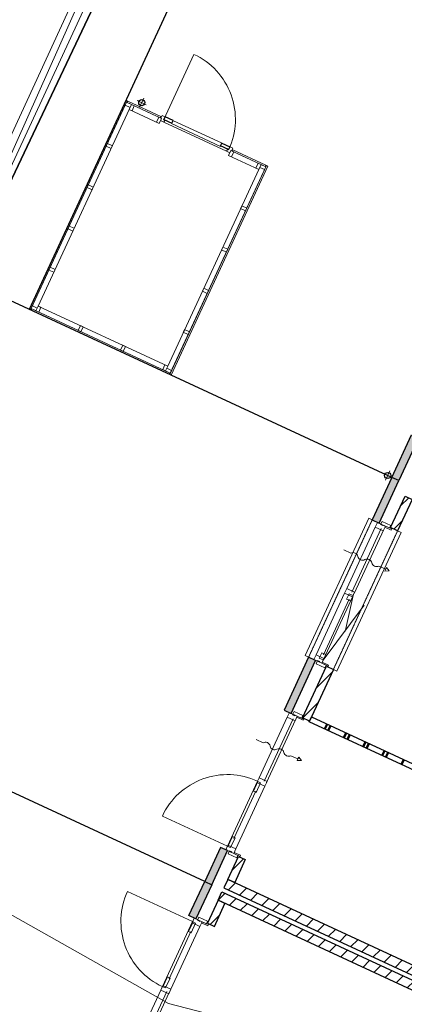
# Model space of a CAD drawing. Extents: x -1000932 to 2054797, y 285738 to 764020.
# Tile 318 of 656: x 182116 to 187128, y 564554 to 577379. Entities that reach past the tile are written whole.
import ezdxf

# ---------------------------------------------------------------- set-up
doc = ezdxf.new("R2010")
doc.units = 0
doc.header["$MEASUREMENT"] = 0
doc.linetypes.add('DASHED', pattern=[0.75, 0.5, -0.25])
doc.layers.add('31.', color=7, linetype='CONTINUOUS')
doc.layers.add('HATCH_REACTORS', color=7, linetype='CONTINUOUS')
doc.layers.add('T03', color=84, linetype='CONTINUOUS', lineweight=0)
doc.layers.add('T05', color=84, linetype='CONTINUOUS', lineweight=0)
pattern_1 = [(45, (493651.67, 918770.12), (106.06602, -106.066015), [])]

msp = doc.modelspace()

# ---------------------------------------------------------------- hatches: boundary and pattern name
at = {"layer": '31.', "linetype": 'Continuous'}
for points in [[(187056.571, 571374.686), (186965.821, 571416.717), (187222.227, 571970.217), (187312.977, 571928.186)], [(187056.571, 571374.686), (186965.821, 571416.717), (186709.415, 570863.217), (186800.165, 570821.186)], [(185972.134, 569033.654), (185881.384, 569075.686), (185561.946, 568386.092), (185652.665, 568344.061)], [(184824.634, 566556.529), (184733.884, 566598.561), (184527.946, 566153.967), (184618.665, 566111.936)], [(184412.696, 565667.311), (184321.977, 565709.342), (184527.946, 566153.967), (184618.665, 566111.936)]]:
    msp.add_hatch(color=7, dxfattribs=at).paths.add_polyline_path(points, flags=0)
h = msp.add_hatch(dxfattribs=at)
h.set_pattern_fill('ARKEY_P_050A40_12', style=0, pattern_type=0)
h.set_pattern_definition(pattern_1)
h.paths.add_polyline_path([(187040.29, 570720.967), (186949.54, 570762.998), (187138.696, 571171.342), (187229.446, 571129.311)], flags=0)
h = msp.add_hatch(dxfattribs=at)
h.set_pattern_fill('ARKEY_P_050A40_12', style=0, pattern_type=0)
h.set_pattern_definition(pattern_1)
h.paths.add_polyline_path([(185892.79, 568243.842), (185802.071, 568285.873), (186113.102, 568957.342), (186203.821, 568915.311)], flags=0)
h = msp.add_hatch(dxfattribs=at)
h.set_pattern_fill('ARKEY_P_050A40_12', style=0, pattern_type=0)
h.set_pattern_definition(pattern_1)
h.paths.add_polyline_path([(184917.634, 566138.748), (184826.915, 566180.779), (184965.602, 566480.217), (185056.352, 566438.186)], flags=0)
h = msp.add_hatch(dxfattribs=at)
h.set_pattern_fill('ARKEY_P_050A40_12', style=0, pattern_type=0)
h.set_pattern_definition(pattern_1)
h.paths.add_polyline_path([(194712.196, 561469.311), (194762.634, 561578.186), (184826.915, 566180.779), (184776.477, 566071.873)], flags=0)
h = msp.add_hatch(dxfattribs=at)
h.set_pattern_fill('ARKEY_P_050A40_12', style=0, pattern_type=0)
h.set_pattern_definition(pattern_1)
h.paths.add_polyline_path([(194686.977, 561414.873), (194636.54, 561305.998), (184700.821, 565908.561), (184751.259, 566017.436)], flags=0)
h = msp.add_hatch(dxfattribs=at)
h.set_pattern_fill('ARKEY_P_050A40_12', style=0, pattern_type=0)
h.set_pattern_definition(pattern_1)
h.paths.add_polyline_path([(184791.54, 565866.529), (184700.79, 565908.561), (184562.102, 565609.123), (184652.821, 565567.092)], flags=0)

# ---------------------------------------------------------------- linework, layer by layer
at = {"layer": '31.', "color": 7, "linetype": 'Continuous', "lineweight": 50}
for p, q in [((186122.165, 568203.717), (186092.759, 568140.186)), ((186167.54, 568182.686), (186138.134, 568119.186)), ((186371.696, 568088.123), (186342.29, 568024.592)), ((186417.071, 568067.092), (186387.634, 568003.592)), ((186621.227, 567972.529), (186591.79, 567909.029)), ((186666.602, 567951.529), (186637.165, 567887.998)), ((186870.759, 567856.936), (186841.321, 567793.436)), ((186916.134, 567835.936), (186886.696, 567772.404)), ((187120.29, 567741.342), (187090.852, 567677.842))]:
    msp.add_line(p, q, dxfattribs=at)
at = {"layer": '31.', "color": 7, "linetype": 'Continuous', "lineweight": 25, "ltscale": 10}
for points in [[(178420.04, 567736.904), (193224.04, 598956.904), (178812.04, 604466.904), (181072.04, 610121.904), (173433.04, 613174.904), (150984.04, 622432.904), (134482.04, 596003.904)], [(183995.446, 576079.123), (184099.79, 576030.779), (184115.759, 576065.279), (184011.415, 576113.592)], [(184839.29, 575688.279), (184734.946, 575736.623), (184750.915, 575771.092), (184855.259, 575722.748)]]:
    msp.add_lwpolyline(points, close=True, dxfattribs=at)
for points in [[(234725.04, 551406.904), (234725.04, 551406.904), (236189.04, 551081.904), (236403.04, 551958.904), (241854.04, 574262.904), (242453.04, 576707.904), (236120.04, 578341.904), (237548.04, 582010.904), (232286.04, 584022.904), (193224.04, 598956.904), (178420.04, 567736.904)], [(184773.915, 579077.654), (182239.352, 573606.248)], [(186965.852, 571416.717), (181389.759, 573999.748)], [(186965.821, 571416.717), (187222.227, 571970.217)], [(187312.977, 571928.186), (187056.571, 571374.686)], [(186965.821, 571416.717), (186709.415, 570863.217)], [(186800.165, 570821.186), (187056.571, 571374.686)], [(187056.571, 571374.686), (186965.821, 571416.717)], [(187056.571, 571374.686), (186965.821, 571416.717)], [(186949.54, 570762.998), (187138.696, 571171.342)], [(187229.446, 571129.311), (187040.29, 570720.967)], [(186709.415, 570863.217), (186800.165, 570821.186)], [(187040.29, 570720.967), (186949.54, 570762.998)], [(185881.384, 569075.686), (185561.946, 568386.092)], [(185972.134, 569033.654), (185881.384, 569075.686)], [(185652.665, 568344.061), (185972.134, 569033.654)], [(185802.071, 568285.873), (186113.102, 568957.342)], [(186203.821, 568915.311), (185892.79, 568243.842)], [(186113.102, 568957.342), (186203.821, 568915.311)], [(185561.946, 568386.092), (185652.665, 568344.061)], [(185892.79, 568243.842), (185802.071, 568285.873)], [(184527.977, 566153.936), (180908.946, 567830.404)], [(184733.884, 566598.561), (184527.946, 566153.967)], [(184618.665, 566111.936), (184824.634, 566556.529)], [(184824.634, 566556.529), (184733.884, 566598.561)], [(184826.915, 566180.779), (184965.602, 566480.217)], [(184965.602, 566480.217), (185056.352, 566438.186)], [(185056.352, 566438.186), (184917.634, 566138.748)], [(184321.977, 565709.342), (184527.946, 566153.967)], [(184618.665, 566111.936), (184412.696, 565667.311)], [(184527.946, 566153.967), (184618.665, 566111.936)], [(184527.946, 566153.967), (184618.665, 566111.936)], [(184826.915, 566180.779), (184776.477, 566071.873)], [(194762.634, 561578.186), (184826.915, 566180.779)], [(184917.634, 566138.748), (184826.915, 566180.779)], [(184700.821, 565908.561), (184751.259, 566017.436)], [(184751.259, 566017.436), (194686.977, 561414.873)], [(184776.477, 566071.873), (194712.196, 561469.311)], [(184700.79, 565908.561), (184562.102, 565609.123)], [(184652.821, 565567.092), (184791.54, 565866.529)], [(184791.54, 565866.529), (184700.79, 565908.561)], [(194636.54, 561305.998), (184700.821, 565908.561)], [(184412.696, 565667.311), (184321.977, 565709.342)], [(184562.102, 565609.123), (184652.821, 565567.092)]]:
    msp.add_lwpolyline(points, dxfattribs=at)
at = {"layer": '31.', "color": 7, "linetype": 'Continuous', "lineweight": 13, "ltscale": 10}
for points in [[(185910.759, 584368.217), (178339.009, 567911.436)], [(183935.665, 576028.592), (183543.696, 576210.154), (182357.509, 573649.561), (184045.196, 572867.748), (185231.384, 575428.373), (184839.384, 575609.904)], [(186462.477, 569880.498), (186355.571, 569411.779)], [(186071.384, 569036.186), (186607.227, 569752.811)]]:
    msp.add_lwpolyline(points, dxfattribs=at)
at = {"layer": '31.', "color": 7, "linetype": 'Continuous', "lineweight": 18, "ltscale": 10}
msp.add_lwpolyline([(181422.884, 574222.811), (183866.54, 579497.998, -0.41421354), (187849.634, 580959.123), (193234.884, 578464.467)], format="xyb", dxfattribs=at)
for points in [[(172063.04, 554045.904), (181422.884, 574222.811), (183866.54, 579497.998)], [(183679.696, 576239.748), (183734.352, 576357.686)], [(182239.352, 573606.217), (183500.352, 576328.342)], [(183517.602, 576320.342), (182256.602, 573598.217)], [(183965.102, 576092.123), (183509.54, 576303.123), (182264.602, 573615.467), (184079.29, 572774.842), (185324.29, 575462.467), (184868.821, 575673.467)], [(183492.727, 576266.842), (183509.54, 576303.123), (183573.071, 576273.717), (183556.259, 576237.404), (183492.727, 576266.842)], [(183500.352, 576328.342), (183517.602, 576320.342)], [(183518.696, 576298.904), (183526.665, 576316.154)], [(183947.884, 576100.092), (183518.696, 576298.904)], [(183526.665, 576316.154), (183955.852, 576117.342)], [(183609.384, 576256.904), (183573.102, 576273.717), (183543.665, 576210.186), (183579.977, 576193.373), (183609.384, 576256.904)], [(183648.04, 576326.029), (183766.009, 576271.404)], [(183965.102, 576092.123), (183928.821, 576108.936), (183899.384, 576045.404), (183935.696, 576028.592), (183965.102, 576092.123)], [(183955.852, 576117.342), (183947.884, 576100.092)], [(184857.071, 575721.904), (184009.602, 576114.467)], [(184812.634, 575666.404), (183996.009, 576044.686)], [(184731.602, 575729.342), (184092.821, 576025.217)], [(183243.884, 575729.654), (183260.696, 575765.936), (183324.227, 575736.529), (183307.415, 575700.217), (183243.884, 575729.654)], [(184868.821, 575673.467), (184905.102, 575656.654), (184875.696, 575593.123), (184839.384, 575609.936), (184868.821, 575673.467)], [(184886.071, 575665.498), (184894.04, 575682.748)], [(185315.259, 575466.686), (184886.071, 575665.498)], [(184894.04, 575682.748), (185323.227, 575483.936)], [(184071.321, 572757.592), (185332.321, 575479.686)], [(185349.54, 575471.717), (184088.571, 572749.592)], [(185224.54, 575508.686), (185260.821, 575491.873), (185231.415, 575428.342), (185195.102, 575445.154), (185224.54, 575508.686)], [(185324.29, 575462.467), (185307.477, 575426.154), (185243.946, 575455.592), (185260.759, 575491.873), (185324.29, 575462.467)], [(185323.227, 575483.936), (185315.259, 575466.686)], [(185332.321, 575479.686), (185349.54, 575471.717)], [(182995.071, 575192.467), (183011.884, 575228.779), (183075.384, 575199.342), (183058.571, 575163.061), (182995.071, 575192.467)], [(185075.509, 574925.311), (185058.696, 574889.029), (184995.165, 574918.467), (185011.977, 574954.748), (185075.509, 574925.311)], [(182746.259, 574655.342), (182763.071, 574691.623), (182826.602, 574662.217), (182809.79, 574625.904), (182746.259, 574655.342)], [(184826.665, 574388.154), (184809.852, 574351.842), (184746.321, 574381.279), (184763.134, 574417.561), (184826.665, 574388.154)], [(182497.446, 574118.154), (182514.259, 574154.436), (182577.759, 574125.029), (182560.946, 574088.748), (182497.446, 574118.154)], [(184577.821, 573850.967), (184561.009, 573814.654), (184497.509, 573844.092), (184514.321, 573880.373), (184577.821, 573850.967)], [(182256.602, 573598.217), (182239.352, 573606.217)], [(182264.602, 573615.467), (182281.415, 573651.748), (182344.915, 573622.342), (182328.102, 573586.029), (182264.602, 573615.467)], [(182265.634, 573594.061), (182273.634, 573611.311)], [(184062.227, 572761.811), (182265.634, 573594.061)], [(182273.634, 573611.311), (184070.227, 572779.061)], [(182364.384, 573569.279), (182328.071, 573586.092), (182357.509, 573649.592), (182393.79, 573632.779), (182364.384, 573569.279)], [(182914.196, 573314.529), (182877.915, 573331.342), (182907.321, 573394.842), (182943.634, 573378.029), (182914.196, 573314.529)], [(184329.009, 573313.779), (184312.196, 573277.498), (184248.696, 573306.904), (184265.509, 573343.217), (184329.009, 573313.779)], [(183465.946, 573058.967), (183429.665, 573075.779), (183459.102, 573139.279), (183495.384, 573122.467), (183465.946, 573058.967)], [(184015.821, 572804.248), (183979.54, 572821.061), (184008.946, 572884.592), (184045.259, 572867.748), (184015.821, 572804.248)], [(184096.102, 572811.123), (184079.29, 572774.842), (184015.759, 572804.248), (184032.571, 572840.561), (184096.102, 572811.123)], [(184070.227, 572779.061), (184062.227, 572761.811)], [(184088.571, 572749.592), (184071.321, 572757.592)], [(186938.696, 571500.904), (186884.071, 571382.967)], [(186884.071, 571382.967), (186938.696, 571500.904)], [(186852.415, 571469.248), (186970.352, 571414.623)], [(186852.415, 571469.248), (186970.352, 571414.623)], [(186709.415, 570863.217), (186664.071, 570884.248), (185836.009, 569096.717), (185881.384, 569075.686)], [(186203.821, 568915.311), (186249.196, 568894.279), (187085.665, 570699.967), (187040.29, 570720.967)], [(186749.321, 570770.904), (186377.54, 569968.342)], [(186826.446, 570750.623), (186442.884, 569922.623)], [(186859.915, 570738.404), (186473.821, 569904.998)], [(186880.915, 570783.779), (186874.602, 570770.186)], [(186874.602, 570770.186), (186957.196, 570731.936)], [(186963.477, 570745.529), (186880.915, 570783.779)], [(186957.196, 570731.936), (186963.477, 570745.529)], [(186349.384, 569907.529), (185977.602, 569104.967)], [(186462.477, 569880.498), (186071.384, 569036.186)], [(186410.477, 569831.279), (186075.29, 569107.654)], [(186052.884, 568996.248), (186059.196, 569009.873)], [(186135.446, 568957.998), (186052.884, 568996.248)], [(186059.196, 569009.873), (186141.759, 568971.623)], [(186141.759, 568971.623), (186135.446, 568957.998)], [(185236.571, 567505.279), (185601.821, 568293.779)], [(185301.915, 567459.561), (185678.946, 568273.498)], [(185733.446, 568306.654), (185727.134, 568293.029)], [(185727.134, 568293.029), (185809.696, 568254.779)], [(185816.009, 568268.404), (185733.446, 568306.654)], [(185888.602, 568234.779), (185918.04, 568298.279)], [(185918.04, 568298.279), (188549.415, 567079.342)], [(185332.852, 567441.936), (185712.415, 568261.279)], [(185809.696, 568254.779), (185816.009, 568268.404)], [(188519.977, 567015.811), (185888.602, 568234.779)], [(184822.977, 566612.404), (185215.54, 567459.904)], [(184933.54, 566579.936), (185311.852, 567396.561)], [(184908.727, 566713.092), (185194.196, 567329.373)], [(184905.384, 566519.123), (184911.696, 566532.748)], [(184987.946, 566480.873), (184905.384, 566519.123)], [(184911.696, 566532.748), (184994.259, 566494.498)], [(184994.259, 566494.498), (184987.946, 566480.873)], [(184369.009, 565632.436), (183976.415, 564784.967)], [(184493.477, 565629.904), (184487.165, 565616.279)], [(184487.165, 565616.279), (184569.727, 565578.029)], [(184576.04, 565591.654), (184493.477, 565629.904)], [(184569.727, 565578.029), (184576.04, 565591.654)], [(184347.665, 565501.904), (184062.196, 564885.654)], [(184465.321, 565569.123), (184087.009, 564752.467)], [(183955.415, 564739.592), (183590.134, 563951.092)], [(184032.509, 564719.311), (183655.477, 563905.404)], [(184066.009, 564707.092), (183686.446, 563887.748)]]:
    msp.add_lwpolyline(points, dxfattribs=at)
at = {"layer": '31.', "color": 7, "linetype": 'Continuous', "lineweight": 13, "ltscale": 10}
for points in [[(184841.102, 575687.436, 0.414213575), (184386.196, 576927.529), (183993.602, 576080.029)], [(186341.134, 570472.592), (186431.852, 570430.561, -0.499999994), (186522.602, 570388.529, 0.499999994), (186613.321, 570346.498, -0.499999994), (186704.071, 570304.467, 0.499999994), (186794.821, 570262.436), (186885.54, 570220.404), (186896.04, 570243.092), (186930.915, 570199.373), (186875.04, 570197.717), (186885.54, 570220.404)], [(185196.884, 568002.498), (185287.634, 567960.467, -0.499999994), (185378.352, 567918.436, 0.499999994), (185469.102, 567876.404, -0.499999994), (185559.852, 567834.373, 0.499999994), (185650.571, 567792.342), (185741.321, 567750.311), (185751.821, 567772.998), (185786.665, 567729.279), (185730.79, 567727.623), (185741.321, 567750.311)], [(185215.54, 567459.904, 0.414213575), (183975.477, 567004.998), (184822.977, 566612.404)], [(183976.415, 564784.967, -0.414213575), (183521.54, 566025.029), (184369.009, 565632.436)]]:
    msp.add_lwpolyline(points, format="xyb", dxfattribs=at)
at = {"layer": '31.', "color": 7, "linetype": 'Continuous', "lineweight": 18, "ltscale": 10}
for points in [[(183973.321, 576131.279), (184009.602, 576114.467), (183991.071, 576074.561), (184006.54, 576067.436), (183996.009, 576044.686), (183952.477, 576064.904), (183965.102, 576092.123), (183956.884, 576095.904)], [(184893.352, 575705.092), (184857.071, 575721.904), (184838.602, 575681.967), (184823.165, 575689.123), (184812.634, 575666.404), (184856.196, 575646.217), (184868.821, 575673.467), (184876.946, 575669.686)], [(186936.259, 570758.154), (186880.915, 570783.779), (186880.915, 570783.779), (186862.759, 570792.186), (186862.759, 570792.186), (186852.79, 570796.811), (186849.009, 570788.654), (186819.071, 570802.529), (186838.415, 570844.248), (186838.415, 570844.248), (186951.821, 570791.717)], [(186749.321, 570770.904), (186777.477, 570831.686), (186880.915, 570783.779), (186852.759, 570722.998)], [(186377.54, 569968.342), (186349.384, 569907.529), (186452.821, 569859.623), (186480.977, 569920.404)], [(186409.634, 569902.029), (186460.446, 569878.498), (186427.727, 569807.873), (186376.915, 569831.404)], [(185977.602, 569104.967), (185949.446, 569044.186), (186052.884, 568996.248), (186081.04, 569057.061)], [(186020.79, 569062.561), (186071.602, 569039.029), (186104.29, 569109.654), (186053.477, 569133.186)], [(186108.227, 568970.623), (186052.884, 568996.248), (186052.884, 568996.248), (186034.727, 569004.654), (186034.727, 569004.654), (186024.759, 569009.279), (186028.54, 569017.467), (185998.602, 569031.311), (185979.259, 568989.592), (185979.259, 568989.592), (186092.665, 568937.029)], [(185601.821, 568293.779), (185629.977, 568354.561), (185733.446, 568306.654), (185705.259, 568245.873)], [(185788.79, 568280.998), (185733.446, 568306.654), (185733.446, 568306.654), (185715.29, 568315.061), (185715.29, 568315.061), (185705.29, 568319.686), (185701.509, 568311.529), (185671.571, 568325.373), (185690.915, 568367.123), (185690.915, 568367.123), (185804.321, 568314.592)], [(185208.415, 567444.467), (185236.571, 567505.279), (185340.009, 567457.342), (185311.852, 567396.561)], [(185221.29, 567455.686), (185255.79, 567439.717), (185196.946, 567312.654), (185162.446, 567328.654)], [(184829.915, 566610.748), (184864.384, 566594.779), (184923.227, 566721.811), (184888.759, 566737.779)], [(184830.102, 566627.842), (184801.946, 566567.029), (184905.384, 566519.123), (184933.54, 566579.936)], [(184960.727, 566493.498), (184905.384, 566519.123), (184905.384, 566519.123), (184887.227, 566527.529), (184887.227, 566527.529), (184877.259, 566532.154), (184881.04, 566540.311), (184851.102, 566554.186), (184831.759, 566512.467), (184831.759, 566512.467), (184945.196, 566459.904)], [(184374.759, 565628.217), (184409.259, 565612.248), (184350.415, 565485.217), (184315.915, 565501.186)], [(184361.852, 565617.029), (184390.04, 565677.811), (184493.477, 565629.904), (184465.321, 565569.123)], [(184548.821, 565604.248), (184493.477, 565629.904), (184493.477, 565629.904), (184475.321, 565638.311), (184475.321, 565638.311), (184465.352, 565642.936), (184461.571, 565634.779), (184431.602, 565648.623), (184450.946, 565690.373), (184450.946, 565690.373), (184564.384, 565637.842)], [(183983.384, 564783.311), (184017.852, 564767.342), (184076.696, 564894.373), (184042.227, 564910.342)], [(183983.571, 564800.404), (183955.415, 564739.592), (184058.852, 564691.686), (184087.009, 564752.467)]]:
    msp.add_lwpolyline(points, close=True, dxfattribs=at)
at = {"layer": '31.', "color": 7, "linetype": 'DASHED', "lineweight": 18, "ltscale": 10}
for points in [[(185881.384, 569075.686), (186709.415, 570863.217)], [(187040.29, 570720.967), (186203.821, 568915.311)]]:
    msp.add_lwpolyline(points, dxfattribs=at)
at = {"layer": '31.', "color": 7, "linetype": 'Continuous'}
for centre, radius in [((183707.04, 576298.717), 39.987), ((186911.384, 571441.936), 40.016), ((186911.384, 571441.936), 39.987)]:
    msp.add_circle(centre, radius, dxfattribs=at)
at = {"layer": 'HATCH_REACTORS', "ltscale": 10}
for points in [[(187056.571, 571374.686), (186965.821, 571416.717), (187222.227, 571970.217), (187312.977, 571928.186)], [(187056.571, 571374.686), (186965.821, 571416.717), (186709.415, 570863.217), (186800.165, 570821.186)], [(187040.29, 570720.967), (186949.54, 570762.998), (187138.696, 571171.342), (187229.446, 571129.311)], [(185972.134, 569033.654), (185881.384, 569075.686), (185561.946, 568386.092), (185652.665, 568344.061)], [(185892.79, 568243.842), (185802.071, 568285.873), (186113.102, 568957.342), (186203.821, 568915.311)], [(185888.602, 568234.779), (185918.04, 568298.279), (188549.415, 567079.342), (188519.977, 567015.811)], [(184824.634, 566556.529), (184733.884, 566598.561), (184527.946, 566153.967), (184618.665, 566111.936)], [(184917.634, 566138.748), (184826.915, 566180.779), (184965.602, 566480.217), (185056.352, 566438.186)], [(184412.696, 565667.311), (184321.977, 565709.342), (184527.946, 566153.967), (184618.665, 566111.936)], [(194712.196, 561469.311), (194762.634, 561578.186), (184826.915, 566180.779), (184776.477, 566071.873)], [(194686.977, 561414.873), (194636.54, 561305.998), (184700.821, 565908.561), (184751.259, 566017.436)], [(184791.54, 565866.529), (184700.79, 565908.561), (184562.102, 565609.123), (184652.821, 565567.092)]]:
    msp.add_lwpolyline(points, close=True, dxfattribs=at)
at = {"layer": 'T03', "flags": 128}
msp.add_lwpolyline([(178471.144, 567710.921), (183049.144, 577966.921), (189937.144, 592920.921), (192718.144, 599419.921)], dxfattribs=at)
at = {"layer": 'T05', "flags": 128}
msp.add_lwpolyline([(178471.144, 567710.921), (184053.655, 564566.247), (236181.72, 551051.497)], dxfattribs=at)

doc.saveas('drawing.dxf')
